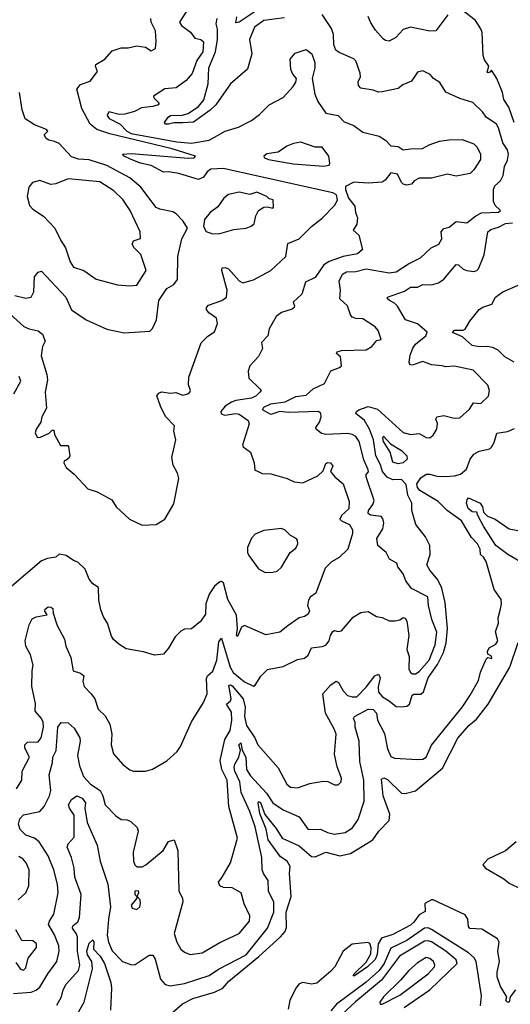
# Model space of a CAD drawing. Extents: x 1245432 to 1420865, y 606325 to 671314.
# Tile 342 of 382: x 1398021 to 1400801, y 620813 to 626398. Entities that reach past the tile are written whole.
import ezdxf

# ---------------------------------------------------------------- set-up
doc = ezdxf.new("R2010")
doc.units = 0

msp = doc.modelspace()

# ---------------------------------------------------------------- linework, layer by layer
at = {"layer": '0CON20XD'}
for points in [[(1399003.1, 626505), (1398927.1, 626385), (1398938.2, 626365), (1398988, 626328), (1399012.9, 626292.9), (1399047.5, 626285), (1399061.9, 626271.9), (1399058.6, 626215), (1399025, 626166.8), (1398997.4, 626092.6), (1398965, 626054), (1398908, 626012), (1398843.9, 626006.1), (1398780, 625965), (1398780.8, 625955), (1398811.9, 625925), (1398805.6, 625915), (1398775, 625905.2), (1398711.1, 625898.9), (1398672.1, 625877.9), (1398616.9, 625863.1), (1398585, 625861.1), (1398525.2, 625874.8), (1398517.3, 625855), (1398527, 625837), (1398590.5, 625805), (1398628.1, 625765), (1398653.3, 625753.3), (1398912, 625705), (1398995, 625697.7), (1399095, 625715.6), (1399185, 625765.5), (1399261.1, 625788.9), (1399335, 625825.6), (1399379.7, 625860.3), (1399435, 625915.6), (1399513.9, 625956.1), (1399570.7, 626019.3), (1399585, 626043.3), (1399589.2, 626065), (1399569.1, 626089.1), (1399556.6, 626116.6), (1399554.2, 626175), (1399581.8, 626208.2), (1399645, 626230), (1399676.5, 626205), (1399693.2, 626155), (1399693.6, 626125), (1399677.8, 626065), (1399693.8, 625975), (1399711.3, 625935), (1399755, 625867.8), (1399825, 625854.4), (1399858.9, 625818.9), (1399915, 625797.5), (1399965, 625760.6), (1400057.9, 625737.9), (1400095, 625714), (1400125, 625682.5), (1400165, 625678), (1400195, 625659.2), (1400235, 625666.5), (1400303, 625667), (1400341.4, 625688.6), (1400400.3, 625709.7), (1400452.4, 625717.6), (1400529.1, 625719.1), (1400595, 625694.2), (1400612.9, 625675), (1400633.1, 625635), (1400631.9, 625605), (1400595, 625546), (1400573.3, 625525), (1400495, 625510.8), (1400445, 625521.4), (1400355, 625499.4), (1400285, 625500), (1400256.2, 625485), (1400241.2, 625465), (1400215, 625459.7), (1400195, 625464.7), (1400185.4, 625475), (1400162.5, 625522.5), (1400125, 625530), (1400091.3, 625488.7), (1400075, 625477.4), (1399995, 625470.2), (1399913.7, 625476.3), (1399868.3, 625451.7), (1399867.8, 625435), (1399885, 625386.7), (1399919.5, 625339.5), (1399923.3, 625305), (1399936.2, 625275), (1399931.7, 625238.3), (1399910, 625205), (1399943.3, 625175), (1399964.2, 625095), (1399935, 625069.5), (1399855, 625054.7), (1399775, 625025.9), (1399745, 625008.2)], [(1400823.5, 625815), (1400792.4, 625902.4), (1400763.9, 625945), (1400756.8, 625985), (1400725, 626064), (1400695, 626112.5), (1400685, 626101.2), (1400675, 626096.7), (1400671.2, 626101.2), (1400680, 626135), (1400655, 626171.2), (1400648, 626195), (1400642, 626325), (1400635, 626346.7), (1400603.9, 626393.9), (1400525, 626455.7)], [(1398003.1, 622035), (1398033.1, 622085), (1398034.4, 622135), (1398075.4, 622215), (1398050.6, 622265), (1398050.2, 622285), (1398065, 622299.8), (1398125, 622302.6), (1398143.2, 622325), (1398154.8, 622385), (1398153.2, 622413.2), (1398143.5, 622435), (1398108.4, 622475), (1398109.9, 622519.9), (1398090, 622615), (1398090.7, 622705), (1398097, 622737), (1398082.2, 622795), (1398054.8, 622844.8), (1398051.6, 622875), (1398075, 622965.8), (1398091.2, 622998.8), (1398115, 623011.5), (1398177.1, 623022.9), (1398163.8, 623043.8), (1398164.4, 623054.4), (1398183, 623067), (1398196.4, 623066.4), (1398207.8, 623057.8), (1398211.1, 623031.1), (1398232.4, 622962.4), (1398273.8, 622885), (1398282.5, 622845), (1398310.1, 622780.1), (1398323.6, 622705), (1398365, 622690.8), (1398385, 622676.9), (1398378.6, 622645), (1398385.5, 622615), (1398426.5, 622575), (1398446.5, 622545), (1398465, 622486.7), (1398505, 622448.8), (1398532.5, 622402.5), (1398543.8, 622345), (1398539.4, 622285), (1398553.2, 622233.2), (1398605, 622173.8), (1398645, 622143.8), (1398666.1, 622136.1), (1398734.5, 622135.5), (1398772.7, 622147.3), (1398855.4, 622194.6), (1398912.8, 622247.2), (1398931.8, 622275), (1398994.1, 622415.9), (1399062.9, 622525), (1399082.7, 622575), (1399078.9, 622661.1), (1399085, 622675.8), (1399115, 622702.5), (1399137.8, 622765), (1399150.1, 622869.9), (1399165, 622890), (1399214.3, 622725), (1399230.8, 622695), (1399295, 622642.5), (1399345, 622618), (1399355, 622623.3), (1399387.3, 622675), (1399425, 622712.9), (1399515, 622728.8), (1399595, 622768.8), (1399635, 622776.9), (1399655, 622794.2), (1399675.4, 622834.6), (1399735, 622841.8), (1399755, 622850.6), (1399775, 622874), (1399782.2, 622905), (1399795, 622927.5), (1399805, 622933.1), (1399825, 622927.9), (1399845, 622932.3), (1399911.1, 623008.9), (1399955, 623035.7), (1399995, 623041.9), (1400043, 623013), (1400075, 623007.1), (1400115, 622987.5), (1400148.8, 622988.8), (1400175, 622993.8), (1400195, 623006.2), (1400205, 623003.3), (1400215.4, 622985.4), (1400225.9, 622905), (1400214.1, 622825), (1400229.1, 622785), (1400226.1, 622715), (1400235, 622695.5), (1400247.8, 622687.8), (1400265, 622687.5), (1400285, 622700), (1400342.2, 622765), (1400375, 622852.9), (1400385, 622923.8), (1400357.3, 622995), (1400338.1, 623075), (1400333.6, 623123.6), (1400241.1, 623171.1), (1400210, 623215), (1400194.4, 623255), (1400164.2, 623295), (1400158, 623315), (1400117.4, 623337.4), (1400098.8, 623375), (1400050.4, 623415), (1400044.7, 623455), (1400079.4, 623510.6), (1400084.7, 623545), (1400078.9, 623568.9), (1400069.7, 623579.7), (1400008.5, 623588.5), (1399996.2, 623596.2), (1399997.9, 623615), (1400022.6, 623647.4), (1400029.6, 623670.4), (1399984.5, 623805), (1399985, 623817.5), (1399997, 623833), (1399995.5, 623845), (1399971.8, 623901.8), (1399945.3, 624005), (1399925, 624032.9), (1399905, 624046), (1399881.2, 624051.2), (1399754.7, 624044.7), (1399730.5, 624050.5), (1399702, 624075), (1399700, 624085), (1399720, 624115), (1399728.9, 624145), (1399726.7, 624165), (1399715, 624175.3), (1399545, 624170.8), (1399495, 624175.7), (1399445, 624158.4), (1399397.3, 624185), (1399405, 624200), (1399445, 624219), (1399525, 624230), (1399585, 624260.3), (1399645, 624269.2), (1399685, 624303.9), (1399747.5, 624335), (1399784.2, 624405.8), (1399833.3, 624425), (1399843.8, 624435), (1399838.8, 624485), (1399816.2, 624505), (1399820, 624515), (1399845, 624522.2), (1399985, 624525.6), (1400016, 624545), (1400045, 624577.5), (1400070, 624585), (1400052, 624635), (1400036.2, 624655), (1399965, 624700.4), (1399925, 624702.5), (1399905, 624710), (1399895, 624723.8), (1399878.8, 624775), (1399834.5, 624815), (1399838.1, 624865), (1399831.7, 624915), (1399849.7, 624955), (1399872.9, 624967.1), (1399925, 624969.2), (1399985, 624984.3), (1400115, 624961.7), (1400155, 624968.2), (1400225, 625013.3), (1400292.9, 625047.1), (1400352.2, 625105), (1400395.8, 625125), (1400414, 625155), (1400410, 625195), (1400425, 625214.2), (1400455, 625221.9), (1400495, 625252.9), (1400555, 625245.7), (1400605.2, 625284.8), (1400638.2, 625301.8), (1400733.8, 625306.2), (1400746.7, 625315), (1400716, 625345), (1400706.5, 625366.5), (1400705.4, 625435), (1400714.4, 625455.6), (1400745.7, 625484.3), (1400760.9, 625515), (1400768.2, 625565), (1400785, 625602), (1400791.4, 625635), (1400785, 625660), (1400759.3, 625699.3), (1400733.9, 625785), (1400722.3, 625805), (1400664.4, 625845), (1400644.4, 625875), (1400589.1, 625929.1), (1400515, 625951.5), (1400436.3, 625986.3), (1400402.2, 626042.2), (1400366, 626065), (1400347.5, 626087.5), (1400305, 626108), (1400275, 626100), (1400240.7, 626049.3), (1400191.5, 626028.5), (1400165, 626008), (1400075, 625988.6), (1400055, 625987.5), (1400025, 625999.4), (1399955, 626009.2), (1399940.8, 626025), (1399940, 626045), (1399952.5, 626075), (1399951.4, 626095), (1399925.6, 626165), (1399915, 626175.5), (1399831.3, 626211.3), (1399812.9, 626225), (1399800.8, 626255), (1399798.9, 626315), (1399787.9, 626347.9), (1399735, 626428.5)], [(1398795, 623534), (1398843.3, 623565), (1398895, 623652.5), (1398922, 623795), (1398916, 623825), (1398890.8, 623870.8), (1398882.2, 623915), (1398906.2, 624015), (1398894, 624065), (1398898.8, 624095), (1398848, 624148), (1398819.2, 624205), (1398798.8, 624265), (1398809.7, 624280.3), (1398825, 624287.5), (1398875, 624280), (1398905, 624282.9), (1398945, 624267.8), (1398973.3, 624275), (1398986, 624285), (1398988.6, 624295), (1398977.1, 624327.1), (1398979.8, 624370.2), (1399048.6, 624565), (1399086.5, 624603.5), (1399125, 624628), (1399142.7, 624675), (1399136.7, 624705), (1399093.3, 624735), (1399079.4, 624755), (1399079.4, 624765), (1399091.7, 624778.3), (1399167.1, 624805), (1399192.7, 624825), (1399196.7, 624863.3), (1399165.8, 624975), (1399168.8, 624991.2), (1399185, 624992.5), (1399205, 624984.4), (1399265, 624917.8), (1399285, 624904.6), (1399345, 624922.5), (1399445, 624975.8), (1399529.2, 625055), (1399541.2, 625128.8), (1399605, 625154.6), (1399674.8, 625225.2), (1399735, 625272.4), (1399804.4, 625345), (1399822.5, 625375), (1399815.6, 625405), (1399795, 625416.2), (1399259.4, 625535), (1399175.6, 625554.4), (1399105, 625550), (1399083.9, 625536.1), (1399062.5, 625505), (1399035, 625491.9), (1398922.5, 625525), (1398865, 625535.8), (1398835, 625534.2), (1398765, 625570.8), (1398705, 625584.7), (1398651.9, 625605), (1398612.9, 625625), (1398603.7, 625636.3), (1398655, 625640), (1398976.5, 625613.5), (1399010, 625615), (1399016.7, 625625), (1398885, 625666.2), (1398531.6, 625751.6), (1398457.5, 625775), (1398420.5, 625805), (1398372.5, 625895), (1398344.3, 626005), (1398365, 626030.6), (1398419.7, 626050.3), (1398462.5, 626105), (1398450.8, 626135), (1398452.5, 626145), (1398502.9, 626175), (1398545, 626222), (1398595, 626238), (1398635, 626238.6), (1398685, 626250.4), (1398733, 626243), (1398765, 626220.8), (1398790, 626235), (1398794.3, 626275), (1398790, 626335), (1398765.5, 626385), (1398764.5, 626405)], [(1399520.7, 626409.3), (1399405, 626394.2), (1399352.2, 626355), (1399323.3, 626285), (1399335.6, 626205), (1399311.7, 626118.3), (1399215.6, 626035), (1399132, 625915), (1399099.7, 625885), (1399005, 625816.4), (1398945, 625814), (1398895, 625813.1), (1398865, 625805.6), (1398846.4, 625806.4), (1398841.2, 625815), (1398861.6, 625845), (1398875, 625853.9), (1398942.5, 625857.5), (1398975, 625866), (1399035, 625905.8), (1399065, 625942.9), (1399089.1, 626035), (1399092.8, 626125), (1399131, 626215), (1399142.3, 626285), (1399142.4, 626345), (1399134.1, 626375), (1399140.4, 626405)], [(1399356.1, 626443.9), (1399265, 626384.2), (1399245, 626380), (1399251, 626415)], [(1400447.5, 626425), (1400380, 626335), (1400345, 626333.1), (1400235, 626356.7), (1400195, 626343.1), (1400153.1, 626296.9), (1400115, 626276.9), (1400095, 626280), (1400080.2, 626290.2), (1400038.2, 626338.2), (1400010.9, 626380.9), (1399995, 626416.7)], [(1397994.1, 624834.1), (1398055, 624819.4), (1398085.5, 624824.5), (1398100.6, 624855), (1398105, 624940), (1398125, 624966), (1398145, 624971.2), (1398282.2, 624825), (1398315, 624753.1), (1398397.5, 624695), (1398515, 624643.5), (1398612.6, 624622.6), (1398757.8, 624632.2), (1398773.9, 624646.1), (1398796.9, 624695), (1398808.6, 624805), (1398855, 624872.5), (1398895, 624896.2), (1398915.6, 624924.4), (1398916.8, 625055), (1398939.2, 625155), (1398972, 625215), (1398946.9, 625255), (1398907.5, 625297.5), (1398888.7, 625308.7), (1398815, 625322.5), (1398795, 625332.9), (1398707.9, 625447.9), (1398645, 625501.6), (1398515, 625571), (1398415, 625602.4), (1398355, 625606.7), (1398315, 625620.4), (1398244, 625695), (1398218, 625708), (1398185, 625714.4), (1398171.2, 625725), (1398160, 625745), (1398180, 625765), (1398173.3, 625775), (1398105, 625802.7), (1398051.9, 625835), (1398035, 625887.5), (1398018.9, 625985)], [(1399743.2, 625566.8), (1399775, 625573.6), (1399779.1, 625585), (1399773.3, 625625), (1399735.6, 625675.6), (1399695, 625674.5), (1399615, 625702.9), (1399573.4, 625696.6), (1399535, 625680.9), (1399485, 625647.3), (1399421.8, 625638.2), (1399404.3, 625625), (1399408.6, 625615), (1399431.2, 625605), (1399570.8, 625580.8), (1399743.2, 625566.8)], [(1398645, 624887.8), (1398685, 624892.5), (1398736.7, 624975), (1398707.2, 625067.2), (1398669.2, 625105), (1398658.8, 625125), (1398666.7, 625143.3), (1398705, 625157.5), (1398704.4, 625195), (1398646.2, 625315), (1398605, 625378.9), (1398555, 625426.8), (1398475, 625479.2), (1398295, 625496.2), (1398225, 625466.2), (1398197, 625463), (1398135, 625485.7), (1398094, 625475), (1398072.6, 625447.4), (1398062.3, 625395), (1398076.9, 625345), (1398095, 625322.5), (1398155, 625284.3), (1398220.6, 625215), (1398253.1, 625145), (1398279.5, 625105), (1398306.5, 625025), (1398325, 624994), (1398385, 624975.6), (1398455, 624926.9), (1398575, 624893.6), (1398645, 624887.8)], [(1399113.7, 625183.7), (1399155, 625184.7), (1399235, 625208.1), (1399305, 625216.2), (1399333.6, 625226.4), (1399348.9, 625241.1), (1399359.4, 625285), (1399375, 625315.8), (1399405, 625334.3), (1399425, 625337.5), (1399455, 625330), (1399460, 625335), (1399457, 625377), (1399435, 625382.5), (1399421.2, 625395), (1399365, 625420.4), (1399325, 625407.3), (1399265, 625420), (1399203.6, 625406.4), (1399177.8, 625385), (1399143, 625337), (1399100.8, 625305), (1399068, 625265), (1399062, 625225), (1399077.4, 625197.4), (1399113.7, 625183.7)], [(1399429.5, 622219.5), (1399486.5, 622155), (1399535, 622062.5), (1399555, 622043.8), (1399595, 622041.3), (1399665, 622065.5), (1399741.4, 622078.6), (1399766.6, 622076.6), (1399805, 622058.1), (1399825, 622057.1), (1399841.9, 622075), (1399845.5, 622095), (1399819.5, 622159.5), (1399805, 622232.5), (1399814, 622345), (1399804, 622375), (1399753.1, 622465), (1399738.1, 622575), (1399784.7, 622625.3), (1399815, 622645.6), (1399828.5, 622638.5), (1399855, 622590.6), (1399879.2, 622565), (1399905, 622556.5), (1399932.4, 622557.6), (1399985, 622611.8), (1400033.8, 622676.2), (1400055, 622685.2), (1400064.7, 622665), (1400053.1, 622613.1), (1400055, 622583.3), (1400078, 622558), (1400114.3, 622534.3), (1400155, 622502.9), (1400185, 622499.4), (1400215, 622504.4), (1400230, 622515), (1400245, 622566), (1400255, 622572), (1400295, 622572.5), (1400310, 622585), (1400335.6, 622665), (1400389.1, 622740.9), (1400422.1, 622807.9), (1400437.4, 622862.6), (1400445.2, 622945), (1400432.5, 623092.5), (1400414, 623174), (1400391, 623221), (1400345.6, 623275), (1400329.2, 623305), (1400348, 623365), (1400346, 623415), (1400320.5, 623465), (1400265.7, 623535), (1400243.1, 623615), (1400243.1, 623655), (1400221.1, 623701.1), (1400211.2, 623761.2), (1400185, 623789.2), (1400135, 623788.9), (1400103.8, 623803.8), (1400076.3, 623835), (1400066.6, 623873.4), (1400040, 623925), (1400026.4, 624015), (1400004.2, 624075), (1399975, 624124.2), (1399926.2, 624165), (1399928.8, 624175), (1399943.8, 624185), (1399995, 624204.2), (1400048.8, 624188.8), (1400195, 624055.6), (1400235, 624044.5), (1400285, 624050.5), (1400325, 624029.1), (1400345, 624026.4), (1400365, 624041.1), (1400385.6, 624075), (1400388.5, 624108.5), (1400378.8, 624135), (1400384.2, 624145.8), (1400425, 624152.3), (1400482.4, 624137.6), (1400515, 624140.4), (1400570.2, 624189.8), (1400592, 624225), (1400635, 624221.8), (1400677.8, 624262.2), (1400684.3, 624295), (1400674.2, 624325), (1400590.4, 624410.4), (1400485, 624433.6), (1400435, 624428.1), (1400414.5, 624434.5), (1400355, 624439.6), (1400305, 624458.5), (1400245, 624439.4), (1400231.5, 624441.5), (1400228.1, 624455), (1400234.7, 624495), (1400248.2, 624535), (1400265, 624558.2), (1400322.2, 624605), (1400329.4, 624625), (1400275, 624672.7), (1400206.7, 624695), (1400163, 624773), (1400145, 624790.4), (1400116, 624805), (1400106, 624815), (1400106.2, 624825), (1400201.4, 624858.6), (1400235, 624880.6), (1400275, 624881.4), (1400305, 624895.6), (1400355, 624894.7), (1400395, 624905.3), (1400424.2, 624925.8), (1400495, 625010), (1400507.6, 625007.6), (1400535, 624983.1), (1400554.6, 624974.6), (1400595, 624970), (1400611.2, 624975), (1400621.4, 624985), (1400652.9, 625065), (1400674.3, 625195.7), (1400691.2, 625208.8), (1400735, 625221.4), (1400775, 625242.4), (1400814.1, 625245.9)], [(1399745, 625008.2), (1399695, 624935.7), (1399641.1, 624908.9), (1399619.1, 624840.9), (1399571.2, 624795), (1399578.8, 624775), (1399576.2, 624765), (1399564.3, 624755.7), (1399505, 624738.1), (1399475, 624714), (1399433.8, 624645), (1399427.1, 624605), (1399392.1, 624567.9), (1399396.7, 624533.3), (1399375, 624487.5), (1399324.4, 624435.6), (1399315.8, 624404.2), (1399319.4, 624365), (1399382, 624305), (1399388.8, 624295), (1399382.5, 624285), (1399361.4, 624265), (1399335, 624251.5), (1399245, 624238.1), (1399221.4, 624228.6), (1399185.5, 624205), (1399160, 624175), (1399162.2, 624162.2), (1399184.1, 624154.1), (1399245, 624163.7), (1399265, 624160.2), (1399315.4, 624125), (1399320.8, 624105), (1399283.1, 623985), (1399288, 623975), (1399329.2, 623945), (1399350, 623885), (1399353, 623843), (1399365, 623840), (1399394.3, 623824.3), (1399445, 623822.5), (1399536.1, 623796.1), (1399576.6, 623776.6), (1399625, 623771.1), (1399710, 623810), (1399740, 623840), (1399755, 623880), (1399765, 623887.1), (1399782.5, 623885), (1399795.8, 623865), (1399782.5, 623835), (1399807.5, 623805), (1399855, 623764.5), (1399888.2, 623665), (1399886.8, 623623.2), (1399843.8, 623585), (1399834.5, 623565), (1399844.3, 623555), (1399889.6, 623535), (1399906.9, 623505), (1399906.6, 623483.4), (1399881.4, 623395), (1399832.4, 623347.6), (1399787.6, 623322.4), (1399752.4, 623287.6), (1399699.4, 623145), (1399667.4, 623122.6), (1399656.9, 623105), (1399651.2, 623075), (1399663.8, 623045), (1399655, 623026.2), (1399635, 623012.2), (1399605, 623004.4), (1399541.1, 622958.9), (1399495, 622924.5), (1399415, 622909.2), (1399295, 622962), (1399277.7, 622952.3), (1399255, 622900), (1399250, 622905), (1399254.5, 622945), (1399250.1, 623020.1), (1399199.9, 623109.9), (1399175, 623204), (1399165, 623212), (1399155, 623210), (1399125, 623184.3), (1399095, 623138.8), (1399076.7, 623085), (1399073.4, 623026.6), (1399046.2, 622985), (1398995, 622942.5), (1398955, 622940.8), (1398935, 622930), (1398901.7, 622898.3), (1398865, 622833.3), (1398835, 622800), (1398785, 622793.3), (1398722.7, 622812.7), (1398625, 622829.4), (1398582, 622855), (1398552.6, 622882.6), (1398541.7, 622901.7), (1398518.1, 622975), (1398497.8, 623007.8), (1398481.4, 623051.4), (1398470, 623105), (1398468.1, 623178.1), (1398435, 623198.8), (1398413.8, 623225), (1398392.1, 623282.1), (1398350.3, 623320.3), (1398325, 623330), (1398285, 623358.8), (1398245, 623366.7), (1398225, 623350), (1398177.7, 623342.3), (1398145, 623328.8), (1397976.2, 623185)], [(1400822.5, 624455), (1400770.6, 624485), (1400733.4, 624523.4), (1400706.9, 624536.9), (1400675, 624543.6), (1400625, 624542.5), (1400585, 624550), (1400530, 624600), (1400474.2, 624624.2), (1400485, 624637.5), (1400535, 624636.2), (1400545, 624642), (1400571.8, 624688.2), (1400625.6, 624755), (1400645, 624767.3), (1400696.2, 624783.8), (1400716.7, 624825), (1400760, 624855), (1400855, 624896.7)], [(1397925.6, 624765.6), (1398045, 624657.5), (1398075, 624643.8), (1398125, 624633.5), (1398150.6, 624615), (1398165.8, 624575), (1398150, 624545), (1398141.7, 624491.7), (1398175.4, 624385), (1398177.7, 624355), (1398164.5, 624284.5), (1398172.1, 624195), (1398145.8, 624145), (1398141.2, 624115), (1398114, 624075), (1398108.8, 624055), (1398120.7, 624030.7), (1398135, 624027.5), (1398187, 624053), (1398205, 624070), (1398215, 624070), (1398217.5, 624045), (1398252, 623982), (1398293.6, 623983.6), (1398297.5, 623977.5), (1398304, 623925), (1398299.2, 623910.8), (1398285, 623900), (1398272.5, 623895), (1398270, 623885), (1398285, 623857.5), (1398329.5, 623819.5), (1398407.3, 623737.3), (1398460.3, 623720.3), (1398542.5, 623675), (1398567.5, 623635), (1398642.5, 623565), (1398715, 623530), (1398795, 623534)], [(1397988, 624275), (1398027.2, 624347.2), (1398018.5, 624375)], [(1398231.7, 620808.3), (1398257.5, 620855), (1398268, 620895), (1398285, 620927.8), (1398353.3, 621005), (1398360.8, 621035), (1398348.1, 621115), (1398347.6, 621195), (1398341.1, 621215), (1398319.6, 621245), (1398322.7, 621257.3), (1398349.8, 621280.2), (1398360, 621305), (1398370, 621435), (1398334.1, 621535), (1398330.4, 621585), (1398314.7, 621645), (1398289.1, 621705), (1398296.4, 621723.6), (1398329.6, 621760.4), (1398330.4, 621885), (1398303, 621925), (1398298.1, 621945), (1398315, 621975.3), (1398344.1, 621995.9), (1398375, 621981.8), (1398394.5, 621955), (1398390.5, 621925), (1398403.9, 621843.9), (1398460.4, 621715), (1398477.4, 621625), (1398520.5, 621495), (1398536.2, 621365), (1398523.4, 621295), (1398517.2, 621205), (1398523.3, 621165), (1398545, 621116.4), (1398602.5, 621055), (1398655, 621036.4), (1398675, 621038.5), (1398755, 621090.8), (1398775, 621091.2), (1398789.3, 621069.3), (1398819.4, 620955), (1398844.6, 620924.6), (1398873.2, 620916.8), (1398955, 620931.3), (1399095, 620977.2), (1399147.3, 621012.7), (1399305, 621092.6), (1399425.5, 621244.5), (1399461.2, 621335), (1399461.4, 621391.4), (1399430.8, 621455), (1399429.2, 621515), (1399402.1, 621555), (1399395.4, 621575), (1399394, 621645), (1399355, 621818.9), (1399325, 621907.3), (1399276.2, 622015), (1399268.6, 622075), (1399240.8, 622135), (1399237, 622157), (1399239.6, 622175), (1399263.7, 622215), (1399271.5, 622255), (1399263.3, 622285), (1399275, 622296.4), (1399280.8, 622255), (1399303.1, 622215), (1399307.2, 622145), (1399329.3, 622109.3), (1399420.5, 622010.5), (1399456.4, 621956.4), (1399515, 621915.6), (1399605.6, 621875.6), (1399655, 621804.3), (1399725, 621806.2), (1399765, 621786.8), (1399805, 621777.3), (1399865, 621787.8), (1399906.5, 621813.5), (1399938.8, 621861.2), (1399972.9, 621965), (1399971.6, 622085), (1399949.4, 622189.4), (1399944.6, 622305.4), (1399922.7, 622385), (1399922.4, 622412.4), (1399913.3, 622435), (1399918, 622445), (1399995, 622486.6), (1400025, 622485.6), (1400042.9, 622465), (1400048.1, 622425), (1400088.7, 622348.7), (1400105, 622262), (1400125, 622219.5), (1400145, 622209.1), (1400275, 622201.4), (1400305, 622204.4), (1400324, 622215), (1400355, 622283.8), (1400530.3, 622499.7), (1400574.2, 622565.8), (1400620.3, 622649.7), (1400633.4, 622696.6), (1400665, 622770), (1400675, 622780), (1400696.2, 622775), (1400695, 622787.5), (1400675, 622800), (1400672.5, 622815), (1400681.2, 622835), (1400718.8, 622855), (1400730.8, 622875), (1400717.1, 622925), (1400734.2, 622975), (1400732.1, 623005), (1400745, 623056), (1400751.8, 623085), (1400749.1, 623109.1), (1400709.5, 623165), (1400665, 623324), (1400649.9, 623349.9), (1400632, 623365), (1400630, 623395), (1400615.2, 623425), (1400581.2, 623461.2), (1400525.3, 623555.3), (1400443.6, 623615), (1400392.9, 623665), (1400288.3, 623728.3), (1400274.6, 623744.6), (1400272.1, 623765), (1400295, 623799.7), (1400325, 623820), (1400345, 623820.9), (1400385, 623808.8), (1400435, 623807.5), (1400485, 623810.7), (1400519.3, 623820.7), (1400552.3, 623847.7), (1400574.4, 623905.6), (1400595, 623934), (1400625, 623951.2), (1400685, 623963.3), (1400695, 623973.3), (1400710.5, 623999.5), (1400725, 624053.3), (1400785, 624061.9), (1400825, 624078.5)], [(1400165, 623879.7), (1400135, 623888.8), (1400120.5, 623945), (1400082.1, 624005), (1400078.9, 624025), (1400083.6, 624036.4), (1400122.1, 623992.1), (1400184.2, 623955), (1400214.2, 623925), (1400217, 623905), (1400195, 623884.5), (1400165, 623879.7)], [(1400855.3, 623325.3), (1400787.3, 623365), (1400720.3, 623415), (1400648.8, 623525), (1400616.7, 623585), (1400612.5, 623605), (1400585, 623606), (1400562.5, 623625), (1400554.1, 623655.9), (1400556.7, 623675), (1400565, 623686), (1400631.4, 623655), (1400644.3, 623635), (1400649.2, 623605), (1400672.6, 623582.6), (1400715, 623565.5), (1400795, 623509.6), (1400845, 623501.1)], [(1399412.4, 623262.4), (1399455, 623264.4), (1399479.3, 623270.7), (1399505, 623292), (1399554, 623375), (1399585, 623400), (1399597.5, 623425), (1399595.6, 623445), (1399588, 623455), (1399555, 623471.4), (1399525, 623501.9), (1399505, 623512.9), (1399405, 623500), (1399355, 623480), (1399335, 623456.7), (1399312, 623405), (1399312, 623375), (1399318.8, 623358.8), (1399373.4, 623283.4), (1399412.4, 623262.4)], [(1400505, 622322.7), (1400566.2, 622393.8), (1400609.4, 622430.6), (1400675.2, 622514.8), (1400799.7, 622725), (1400846.8, 622865)], [(1397985, 620873.8), (1398085, 620882.5), (1398115, 620893.9), (1398135, 620910.5), (1398179.6, 620985), (1398231.8, 621055), (1398244.1, 621115), (1398242.2, 621145), (1398217.8, 621207.8), (1398183.8, 621265), (1398188.8, 621285), (1398214.5, 621325), (1398239.2, 621445), (1398234.6, 621495), (1398213.8, 621575), (1398181.5, 621655), (1398130.5, 621735), (1398105.2, 621755.2), (1398055, 621772.9), (1398024, 621805), (1398014.2, 621834.2), (1398021.2, 621865), (1398042.6, 621887.4), (1398135, 621907.5), (1398159.2, 621935), (1398190.4, 621995), (1398196.9, 622025), (1398187.6, 622115), (1398206.8, 622185), (1398208.2, 622215), (1398227.8, 622252.2), (1398236.8, 622385), (1398255, 622412.2), (1398295, 622409.4), (1398329.3, 622379.3), (1398362.1, 622325), (1398363.8, 622305), (1398347.5, 622225), (1398358.8, 622165), (1398381.9, 622105), (1398421.6, 622061.6), (1398476.2, 622025), (1398492, 621995), (1398504.6, 621944.6), (1398565, 621882), (1398595, 621861.2), (1398629.3, 621859.3), (1398650.7, 621850.7), (1398686.7, 621815), (1398692.5, 621795), (1398664, 621675), (1398666.2, 621625), (1398673.3, 621605), (1398685, 621593.3), (1398715, 621593.3), (1398735, 621603.8), (1398833.8, 621685), (1398865, 621736.7), (1398896.1, 621746.1), (1398917.5, 621685), (1398922.5, 621455), (1398942.9, 621415), (1398945.7, 621395), (1398895.4, 621215), (1398910.8, 621165), (1398933.5, 621125), (1398955, 621108.2), (1398986.2, 621096.2), (1399055, 621105.4), (1399155, 621163.6), (1399265, 621214.3), (1399322.7, 621285), (1399324.4, 621315), (1399293, 621383), (1399276.2, 621445), (1399225, 621473.8), (1399175, 621476.2), (1399155.7, 621485), (1399147.8, 621505), (1399168.9, 621535), (1399216.4, 621615), (1399255.5, 621755), (1399205.9, 621935), (1399197.5, 622085), (1399166.1, 622145), (1399156.7, 622195), (1399183.1, 622315), (1399213, 622367), (1399223.1, 622425), (1399220.3, 622470.3), (1399193.1, 622515), (1399215.5, 622534.5), (1399219.3, 622545), (1399206.5, 622623.5), (1399215, 622625.9), (1399225, 622619.5), (1399287.9, 622545), (1399298.1, 622498.1), (1399295.8, 622445), (1399306.9, 622395), (1399353.8, 622325), (1399370.7, 622285), (1399429.5, 622219.5)], [(1398885, 620764.7), (1398943.8, 620816.2), (1399001.9, 620845), (1399125, 620882), (1399171.3, 620905), (1399205.3, 620945), (1399376, 621085), (1399499.7, 621195), (1399525.2, 621225), (1399532.3, 621247.7), (1399531.3, 621335), (1399560.1, 621425), (1399549.3, 621555), (1399554.2, 621595), (1399536.7, 621625), (1399499.9, 621649.9), (1399428.8, 621745), (1399416.8, 621806.8), (1399381, 621895), (1399372.8, 621955), (1399375, 621964), (1399385, 621957.5), (1399409.8, 621889.8), (1399475, 621809.7), (1399508.8, 621755), (1399605, 621712.2), (1399675, 621650.4), (1399695, 621649.4), (1399755, 621675.7), (1399835, 621655.8), (1399895, 621668.6), (1400023.2, 621746.8), (1400056.9, 621795), (1400114.6, 621855), (1400117.9, 621892.1), (1400080, 621995), (1400070.8, 622089.2), (1400085, 622097.1), (1400105, 622088.8), (1400185, 622011.1), (1400205, 622008.7), (1400265, 622024.7), (1400417.1, 622152.9), (1400505, 622322.7)], [(1400835, 621734.3), (1400775, 621683.1), (1400675, 621636.4), (1400646.2, 621605), (1400661.2, 621585), (1400765, 621524.6), (1400795, 621499.6), (1400865, 621466.3)], [(1398012.9, 621405), (1398055.5, 621445), (1398072.4, 621485), (1398074.7, 621575), (1398056.7, 621615), (1398038.3, 621638.3), (1398015, 621650.9)], [(1398685, 621350), (1398700.8, 621365), (1398705.7, 621385), (1398703.8, 621405), (1398687.5, 621425), (1398696.7, 621446.7), (1398695, 621457.5), (1398673.3, 621455), (1398673.8, 621435), (1398683.8, 621425), (1398684.2, 621415), (1398653.1, 621375), (1398658, 621358), (1398685, 621350)], [(1400830.6, 620895), (1400801.2, 620855), (1400795.7, 620824.3), (1400785, 620824.3), (1400776.2, 620835), (1400782, 620855), (1400745, 620914), (1400727.8, 620967.8), (1400726.5, 620995), (1400739.5, 621055), (1400730.4, 621115), (1400737.8, 621165), (1400728.9, 621185), (1400639.2, 621239.2), (1400573, 621243), (1400564.4, 621254.4), (1400561.2, 621295), (1400545, 621319.6), (1400365, 621405.4), (1400354.4, 621405.6), (1400317.5, 621385), (1400319.8, 621340.2), (1400285, 621320.6), (1400255, 621279.7), (1400235, 621262.7), (1400135, 621208.7), (1400072.3, 621187.7), (1400052.4, 621155), (1400046.6, 621095), (1400035, 621067.3), (1399991.9, 621025), (1399917.5, 620975), (1399910, 620975), (1399916.7, 620985), (1399985, 621051.1), (1400010.2, 621099.8), (1400012.4, 621132.4), (1400005, 621157.5), (1399993.6, 621163.6), (1399905, 621154.6), (1399855, 621114.8), (1399806.9, 621025), (1399785, 621001), (1399705, 620932.2), (1399675, 620927.8), (1399625, 620935.7), (1399605, 620928.1), (1399585.6, 620905), (1399551.4, 620835), (1399542.5, 620785)], [(1397999.5, 621049.5), (1398025, 621011.4), (1398043, 621007), (1398055, 621020), (1398069.4, 621075), (1398116.2, 621135), (1398115.5, 621155), (1398095, 621172.5), (1398033.8, 621175), (1397999.5, 621235)], [(1400632.9, 620805), (1400638.3, 620861.7), (1400607.7, 621055), (1400596.9, 621076.9), (1400565, 621104.1), (1400355, 621237.6), (1400335, 621245.9), (1400315, 621245.7), (1400215.5, 621175.5), (1400125, 621131.1), (1400086.9, 621045), (1400057.9, 621005), (1399985, 620937.6), (1399816.2, 620813.8), (1399783.4, 620775)], [(1398330.9, 620729.1), (1398385.6, 620825), (1398433.8, 621015), (1398429.1, 621055), (1398405, 621093.9), (1398401.1, 621115), (1398415, 621158.8), (1398435, 621178.6), (1398440.5, 621165), (1398438.5, 621125), (1398476.2, 621086.2), (1398501, 621045), (1398537.2, 620937.2), (1398541.7, 620905), (1398535, 620780)], [(1400199.3, 620795), (1400345, 620895.2), (1400500.4, 621045), (1400495.4, 621065), (1400435.8, 621115), (1400355, 621167.3), (1400335, 621173.5), (1400315, 621170.6), (1400174.1, 621085.9), (1400071.1, 620948.9), (1399923.6, 620826.4), (1399845.8, 620755)], [(1400064.1, 620814.1), (1400075, 620814.3), (1400174.5, 620865), (1400335, 620985.8), (1400371.9, 621025), (1400374.2, 621035), (1400365.3, 621055), (1400345, 621072.5), (1400325, 621077.6), (1400275, 621047.9), (1400226, 621005), (1400179.9, 620950.1), (1400083.6, 620855), (1400062.5, 620825), (1400064.1, 620814.1)]]:
    msp.add_lwpolyline(points, dxfattribs=at)

doc.saveas('drawing.dxf')
